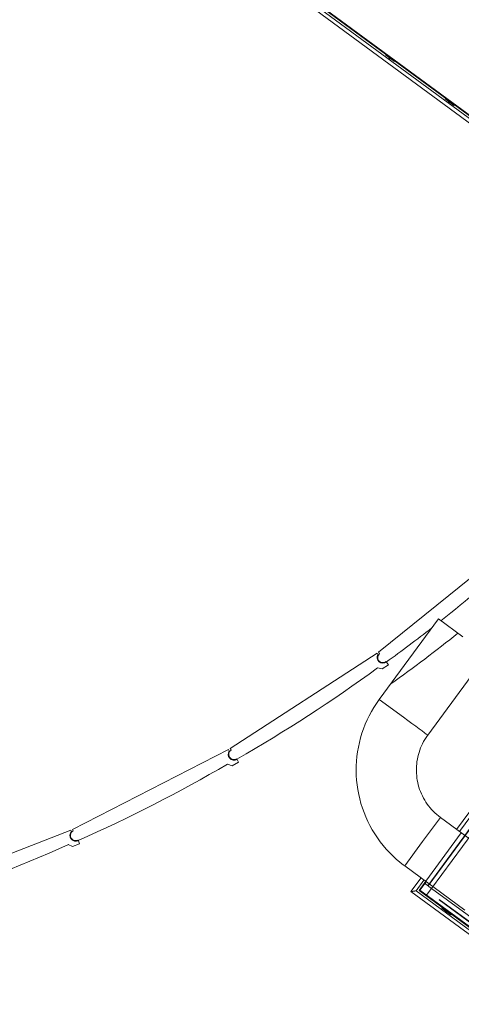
# Model space of a CAD drawing. Header units: metres. Extents: x 135583 to 135939, y 457896 to 458258.
# Tile 518 of 599: x 135686 to 135692, y 458159 to 458173. Entities that reach past the tile are written whole.
import ezdxf

# ---------------------------------------------------------------- set-up
doc = ezdxf.new("R2010")
doc.units = ezdxf.units.M
doc.linetypes.add('Hidden', pattern=[4, 2, -2])
doc.layers.add('NIEUWE INSTALLATIE', color=250, linetype='Continuous', lineweight=0)

msp = doc.modelspace()

# ---------------------------------------------------------------- linework, layer by layer
at = {"layer": 'NIEUWE INSTALLATIE'}
for p, q in [((135658.071, 458196.549), (135697.67, 458167.456)), ((135697.699, 458167.495), (135658.138, 458196.559)), ((135658.18, 458196.566), (135697.717, 458167.519)), ((135697.721, 458167.526), (135658.191, 458196.568)), ((135691.225, 458172.289), (135691.219, 458172.281)), ((135691.219, 458172.281), (135691.34, 458172.192)), ((135691.275, 458172.239), (135691.263, 458172.223)), ((135691.271, 458172.217), (135691.283, 458172.233)), ((135691.283, 458172.233), (135691.275, 458172.239)), ((135691.34, 458172.192), (135691.346, 458172.2)), ((135692.029, 458171.698), (135692.023, 458171.69)), ((135692.023, 458171.69), (135692.144, 458171.601)), ((135692.079, 458171.649), (135692.067, 458171.632)), ((135692.075, 458171.626), (135692.087, 458171.643)), ((135692.087, 458171.643), (135692.079, 458171.649)), ((135692.144, 458171.601), (135692.15, 458171.609)), ((135692.968, 458165.709), (135691.126, 458164.224)), ((135691.934, 458164.674), (135691.135, 458163.586)), ((135691.934, 458164.674), (135692.262, 458164.433)), ((135691.105, 458164.21), (135689.12, 458162.922)), ((135691.116, 458164.193), (135691.105, 458164.21)), ((135691.126, 458164.224), (135691.14, 458164.207)), ((135691.79, 458163.104), (135692.589, 458164.192)), ((135691.112, 458164.012), (135691.174, 458163.998)), ((135691.174, 458163.998), (135691.258, 458164.053)), ((135691.227, 458164.098), (135691.232, 458164.092)), ((135691.258, 458164.053), (135691.234, 458164.09)), ((135691.462, 458163.345), (135691.135, 458163.586)), ((135691.79, 458163.104), (135691.785, 458163.108)), ((135689.12, 458162.922), (135689.133, 458162.904)), ((135689.099, 458162.91), (135686.992, 458161.833)), ((135689.108, 458162.892), (135689.099, 458162.91)), ((135689.085, 458162.712), (135689.146, 458162.692)), ((135689.146, 458162.692), (135689.235, 458162.738)), ((135689.209, 458162.786), (135689.213, 458162.78)), ((135689.235, 458162.738), (135689.214, 458162.778)), ((135692.644, 458162.465), (135692.18, 458161.833)), ((135692.219, 458161.805), (135692.683, 458162.436)), ((135691.719, 458161.668), (135691.96, 458161.995)), ((135692.772, 458161.398), (135691.96, 458161.995)), ((135686.97, 458161.823), (135684.763, 458160.969)), ((135686.977, 458161.805), (135686.97, 458161.823)), ((135686.992, 458161.833), (135687.002, 458161.813)), ((135686.935, 458161.628), (135686.994, 458161.602)), ((135686.994, 458161.602), (135687.087, 458161.638)), ((135687.066, 458161.689), (135687.07, 458161.682)), ((135687.087, 458161.638), (135687.071, 458161.68)), ((135691.478, 458161.34), (135691.719, 458161.668)), ((135691.478, 458161.34), (135692.29, 458160.743)), ((135691.699, 458161.178), (135691.563, 458160.994)), ((135691.631, 458161.004), (135691.737, 458161.149)), ((135691.673, 458161.01), (135691.762, 458161.132)), ((135691.768, 458161.127), (135691.684, 458161.012)), ((135691.563, 458160.994), (135693.633, 458159.473)), ((135693.623, 458159.54), (135691.631, 458161.004)), ((135691.673, 458161.01), (135691.684, 458161.012)), ((135693.616, 458159.582), (135691.673, 458161.01)), ((135691.684, 458161.012), (135693.615, 458159.594)), ((135691.982, 458160.771), (135691.988, 458160.779)), ((135692.103, 458160.682), (135691.982, 458160.771)), ((135692.026, 458160.713), (135692.038, 458160.729)), ((135692.047, 458160.723), (135692.034, 458160.707)), ((135692.038, 458160.729), (135692.047, 458160.723)), ((135692.109, 458160.69), (135692.103, 458160.682))]:
    msp.add_line(p, q, dxfattribs=at)
at = {"layer": 'NIEUWE INSTALLATIE', "linetype": 'Hidden'}
for p, q in [((135691.79, 458161.073), (135692.612, 458162.192)), ((135691.79, 458161.073), (135692.612, 458162.192)), ((135691.794, 458161.07), (135692.616, 458162.189)), ((135691.794, 458161.07), (135692.616, 458162.189)), ((135692.663, 458162.155), (135691.84, 458161.036)), ((135692.663, 458162.155), (135691.84, 458161.036)), ((135692.243, 458161.787), (135691.762, 458161.132)), ((135692.243, 458161.787), (135691.762, 458161.132)), ((135691.84, 458161.036), (135691.744, 458161.107)), ((135691.84, 458161.036), (135691.744, 458161.107)), ((135691.769, 458160.939), (135691.84, 458161.036)), ((135691.769, 458160.939), (135691.84, 458161.036)), ((135693.554, 458159.7), (135691.803, 458160.986)), ((135693.554, 458159.7), (135691.803, 458160.986)), ((135693.557, 458159.704), (135691.806, 458160.99)), ((135693.557, 458159.704), (135691.806, 458160.99)), ((135691.84, 458161.036), (135693.591, 458159.75)), ((135691.84, 458161.036), (135693.591, 458159.75))]:
    msp.add_line(p, q, dxfattribs=at)
at = {"layer": 'NIEUWE INSTALLATIE', "flags": 128}
for points in [[(135691.135, 458163.586), (135691.098, 458163.533), (135691.063, 458163.479), (135691.03, 458163.424), (135691, 458163.367), (135690.972, 458163.31), (135690.946, 458163.251), (135690.922, 458163.191), (135690.901, 458163.13), (135690.883, 458163.069), (135690.867, 458163.006), (135690.853, 458162.944), (135690.842, 458162.88), (135690.833, 458162.817), (135690.827, 458162.753), (135690.824, 458162.689), (135690.823, 458162.624), (135690.825, 458162.56), (135690.829, 458162.496), (135690.836, 458162.432), (135690.845, 458162.369), (135690.857, 458162.305), (135690.872, 458162.243), (135690.888, 458162.181), (135690.908, 458162.12), (135690.93, 458162.059), (135690.954, 458162), (135690.98, 458161.941), (135691.009, 458161.884), (135691.04, 458161.828), (135691.074, 458161.773), (135691.109, 458161.719), (135691.147, 458161.667), (135691.187, 458161.617), (135691.228, 458161.568), (135691.272, 458161.521), (135691.318, 458161.475), (135691.365, 458161.432), (135691.414, 458161.39), (135691.464, 458161.35), (135691.478, 458161.34)], [(135691.96, 458161.995), (135691.934, 458162.014), (135691.91, 458162.035), (135691.886, 458162.056), (135691.864, 458162.078), (135691.842, 458162.101), (135691.821, 458162.125), (135691.801, 458162.15), (135691.782, 458162.175), (135691.764, 458162.202), (135691.748, 458162.228), (135691.732, 458162.256), (135691.717, 458162.284), (135691.704, 458162.313), (135691.692, 458162.342), (135691.68, 458162.372), (135691.671, 458162.402), (135691.662, 458162.433), (135691.654, 458162.464), (135691.648, 458162.495), (135691.643, 458162.526), (135691.64, 458162.558), (135691.637, 458162.589), (135691.636, 458162.621), (135691.636, 458162.653), (135691.637, 458162.684), (135691.64, 458162.716), (135691.644, 458162.748), (135691.649, 458162.779), (135691.655, 458162.81), (135691.663, 458162.841), (135691.672, 458162.871), (135691.682, 458162.901), (135691.693, 458162.931), (135691.706, 458162.96), (135691.719, 458162.989), (135691.734, 458163.017), (135691.75, 458163.045), (135691.767, 458163.071), (135691.785, 458163.098), (135691.79, 458163.104)]]:
    msp.add_lwpolyline(points, dxfattribs=at)
at = {"layer": 'NIEUWE INSTALLATIE'}
for centre, radius, start, end in [((135678.753, 458181.377), 21.319, 308.3066, 311.9128), ((135678.753, 458181.377), 21.319, 305.8267, 307.8887), ((135691.184, 458164.152), 0.07, 128.8697, 308.8697), ((135678.578, 458181.256), 21.319, 299.925, 306.0112), ((135689.171, 458162.845), 0.07, 122.9681, 302.9681), ((135678.39, 458181.154), 21.319, 294.0234, 300.1095), ((135687.034, 458161.751), 0.07, 117.0665, 297.0665), ((135678.194, 458181.072), 21.319, 288.1218, 294.2079)]:
    msp.add_arc(centre, radius, start, end, dxfattribs=at)
at = {"layer": 'NIEUWE INSTALLATIE', "linetype": 'Hidden'}
msp.add_arc((135677.494, 458183.022), 23.665, 305.6605, 308.4137, dxfattribs=at)
msp.add_arc((135677.494, 458183.022), 23.665, 305.6605, 308.4137, dxfattribs=at)
at = {"layer": 'NIEUWE INSTALLATIE'}
for centre, major_axis, ratio, start_param, end_param in [((135691.187, 458164.155), (-0.08, -0.0004), 1, 5.785696, 8.473804), ((135691.462, 458163.345), (-0.328, 0.241), 0.000001, 3.317065, 4.712389), ((135689.174, 458162.847), (-0.0796, 0.0078), 1, 5.785696, 8.473804), ((135687.038, 458161.753), (-0.0784, 0.016), 1, 5.785696, 8.473804)]:
    msp.add_ellipse(centre, major_axis=major_axis, ratio=ratio, start_param=start_param, end_param=end_param, dxfattribs=at)
msp.add_open_spline([(135691.563, 458160.994), (135691.563, 458160.994), (135691.564, 458160.994), (135691.566, 458160.994), (135691.567, 458160.994), (135691.57, 458160.995), (135691.571, 458160.995), (135691.573, 458160.995), (135691.576, 458160.996), (135691.579, 458160.996), (135691.582, 458160.997), (135691.584, 458160.997), (135691.586, 458160.997), (135691.588, 458160.997), (135691.59, 458160.998), (135691.592, 458160.998), (135691.595, 458160.998), (135691.597, 458160.999), (135691.599, 458160.999), (135691.601, 458160.999), (135691.603, 458161), (135691.606, 458161), (135691.608, 458161), (135691.61, 458161.001), (135691.612, 458161.001), (135691.614, 458161.001), (135691.616, 458161.002), (135691.618, 458161.002), (135691.62, 458161.002), (135691.622, 458161.003), (135691.624, 458161.003), (135691.626, 458161.003), (135691.628, 458161.004), (135691.63, 458161.004), (135691.631, 458161.004), (135691.631, 458161.004)], degree=3, knots=[0, 0, 0, 0, 0.083333, 0.125, 0.166667, 0.208333, 0.229167, 0.25, 0.291667, 0.333333, 0.354167, 0.375, 0.395833, 0.416667, 0.4375, 0.458333, 0.479167, 0.5, 0.520833, 0.541667, 0.5625, 0.583333, 0.604167, 0.625, 0.645833, 0.666667, 0.6875, 0.708333, 0.75, 0.770833, 0.791667, 0.833333, 0.875, 0.916667, 1, 1, 1, 1], dxfattribs=at)

doc.saveas('drawing.dxf')
